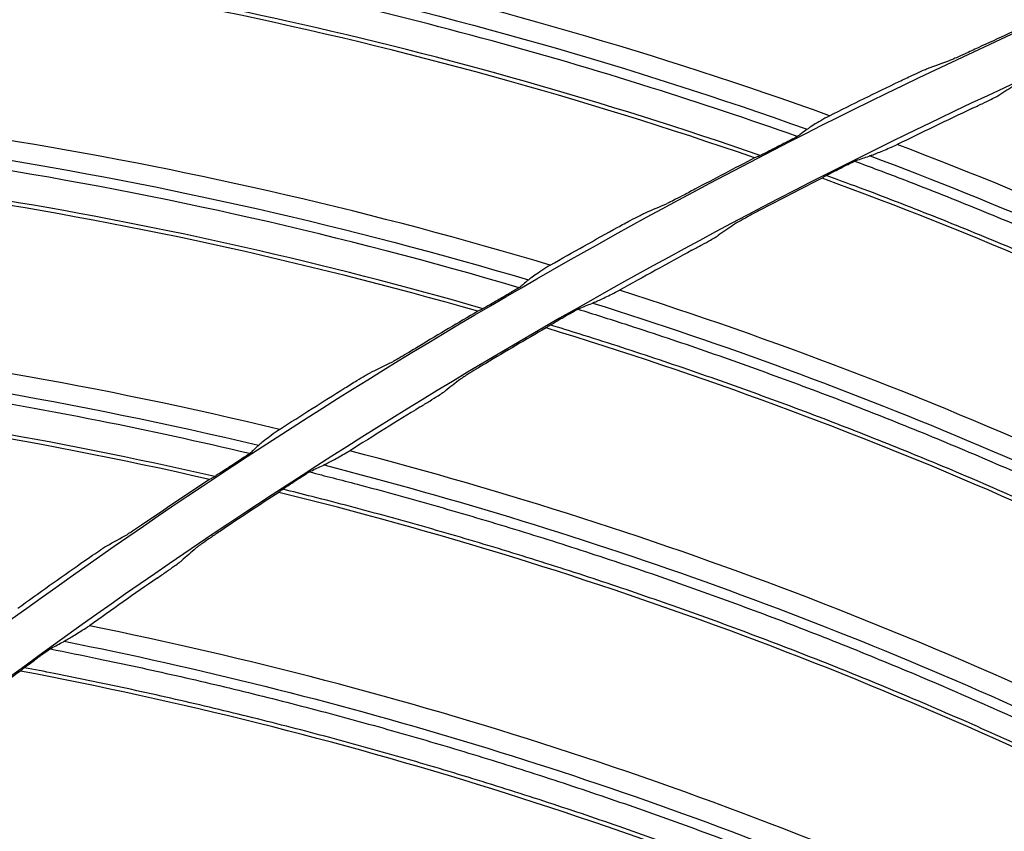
# Model space of a CAD drawing. Header units: centimetres. Extents: x 8435 to 34224, y 15581 to 23928.
# Tile 398 of 656: x 14696.61 to 14700.92, y 23647.77 to 23651.33. Entities that reach past the tile are written whole.
import ezdxf

# ---------------------------------------------------------------- set-up
doc = ezdxf.new("R2010")
doc.units = ezdxf.units.CM
doc.header["$LTSCALE"] = 0.2
doc.layers.add('1', color=7, linetype='Continuous', true_color=0xffffff)

# ---------------------------------------------------------------- blocks, each defined once
blk = doc.blocks.new('A$C992146fe')
at = {"layer": '1', "color": 0, "linetype": 'Continuous', "extrusion": (0, 0, -1)}
for radius in [59.1458, 58.1597, 57.6055, 57.6]:
    blk.add_circle((-566.6772, 326.3007), radius, dxfattribs=at)
blk.add_arc((-566.6573, 326.3007), 65.2162, 23.948491, 70.835151, dxfattribs=at)
at = {"layer": '1', "color": 0, "linetype": 'Continuous'}
for points, knots in [([(624.8573, 326.3007), (624.8573, 328.2226), (624.7623, 330.1384), (624.3833, 333.9576), (624.0984, 335.86), (622.9768, 341.462), (621.8732, 345.0871), (619.6853, 350.3608), (618.8617, 352.0999), (617.0533, 355.4751), (616.0725, 357.1061), (612.9067, 361.834), (610.5003, 364.7677), (606.4335, 368.8303), (605.0083, 370.1191), (602.0652, 372.5299), (600.5411, 373.658), (597.3891, 375.7616), (595.7612, 376.7371), (592.3997, 378.5328), (590.6562, 379.3567), (585.3571, 381.5471), (581.7278, 382.6437), (574.2793, 384.1242), (570.4232, 384.5029), (562.822, 384.4984), (559.0501, 384.1274), (553.4356, 383.011), (551.5637, 382.5418), (547.9118, 381.4322), (546.1239, 380.7911), (540.8718, 378.6143), (537.5122, 376.8234), (531.1266, 372.556), (528.1941, 370.1435), (524.1719, 366.1231), (522.8943, 364.7154), (520.4685, 361.7617), (519.3197, 360.2126), (516.1441, 355.4585), (514.3577, 352.1165), (512.1711, 346.846), (511.5226, 345.0378), (510.4094, 341.3701), (509.9473, 339.5226), (508.8363, 333.9403), (508.4597, 330.1659), (508.4561, 324.4231), (508.5503, 322.5006), (508.9228, 318.7122), (509.2008, 316.836), (509.938, 313.1191), (510.3972, 311.2784), (511.4995, 307.6329), (512.147, 305.8184), (514.341, 300.5153), (516.1291, 297.1709), (519.2875, 292.4341), (520.4203, 290.9021), (522.851, 287.9349), (524.1388, 286.5133), (528.1699, 282.4781), (531.0966, 280.0706), (535.8489, 276.8869), (537.5028, 275.8933), (540.8703, 274.0903), (542.5879, 273.2771), (547.8393, 271.0966), (551.4716, 269.9854), (559.0086, 268.4776), (562.7904, 268.1057), (568.4763, 268.0982), (570.3742, 268.1881), (574.1753, 268.5567), (576.0844, 268.8376), (581.6968, 269.9482), (585.3246, 271.0446), (590.597, 273.2182), (592.3315, 274.0345), (595.7176, 275.8386), (597.353, 276.8171), (602.0911, 279.9747), (605.0279, 282.3738), (609.0922, 286.4236), (610.3883, 287.8498), (612.8086, 290.7912), (613.9407, 292.3137), (616.0511, 295.461), (617.0294, 297.0857), (618.8303, 300.4388), (619.6562, 302.1755), (621.8643, 307.4828), (622.9735, 311.1247), (624.0986, 316.7412), (624.3836, 318.6457), (624.7623, 322.4634), (624.8573, 324.3787), (624.8573, 326.3007)], [0, 0, 0, 0, 0.015625, 0.015625, 0.03125, 0.03125, 0.0625, 0.0625, 0.078125, 0.078125, 0.09375, 0.09375, 0.125, 0.125, 0.140625, 0.140625, 0.15625, 0.15625, 0.171875, 0.171875, 0.1875, 0.1875, 0.21875, 0.21875, 0.25, 0.25, 0.28125, 0.28125, 0.296875, 0.296875, 0.3125, 0.3125, 0.34375, 0.34375, 0.375, 0.375, 0.390625, 0.390625, 0.40625, 0.40625, 0.4375, 0.4375, 0.453125, 0.453125, 0.46875, 0.46875, 0.5, 0.5, 0.515625, 0.515625, 0.53125, 0.53125, 0.546875, 0.546875, 0.5625, 0.5625, 0.59375, 0.59375, 0.609375, 0.609375, 0.625, 0.625, 0.65625, 0.65625, 0.671875, 0.671875, 0.6875, 0.6875, 0.71875, 0.71875, 0.75, 0.75, 0.765625, 0.765625, 0.78125, 0.78125, 0.8125, 0.8125, 0.828125, 0.828125, 0.84375, 0.84375, 0.875, 0.875, 0.890625, 0.890625, 0.90625, 0.90625, 0.921875, 0.921875, 0.9375, 0.9375, 0.96875, 0.96875, 0.984375, 0.984375, 1, 1, 1, 1]), ([(624.4573, 326.3007), (624.4573, 324.3919), (624.363, 322.4897), (623.9868, 318.6983), (623.7038, 316.8069), (622.5864, 311.2289), (621.4849, 307.6121), (619.292, 302.3413), (618.4717, 300.6165), (616.6832, 297.2866), (615.7116, 295.673), (613.6157, 292.5473), (612.4914, 291.0352), (610.0877, 288.1141), (608.8005, 286.6977), (604.7642, 282.6757), (601.8477, 280.2931), (597.1419, 277.1572), (595.5179, 276.1854), (592.1551, 274.3937), (590.4325, 273.5831), (585.1962, 271.4244), (581.5934, 270.3355), (576.0196, 269.2325), (574.1236, 268.9536), (570.3487, 268.5875), (568.4638, 268.4982), (562.8168, 268.5056), (559.0614, 268.8749), (551.5757, 270.3725), (547.9688, 271.4759), (542.7532, 273.6416), (541.0475, 274.4492), (537.7032, 276.2397), (536.0606, 277.2265), (531.3411, 280.3883), (528.4344, 282.7792), (524.431, 286.7868), (523.1521, 288.1986), (520.7381, 291.1454), (519.6131, 292.6668), (516.4762, 297.3712), (514.7006, 300.6926), (512.5216, 305.9592), (511.8786, 307.7612), (510.7839, 311.3815), (510.3279, 313.2096), (509.5957, 316.9011), (509.3195, 318.7644), (508.9497, 322.5267), (508.8561, 324.436), (508.8597, 330.1393), (509.2336, 333.8877), (510.3371, 339.4318), (510.796, 341.2666), (511.9015, 344.909), (512.5456, 346.7048), (514.7171, 351.9391), (516.4913, 355.2582), (519.645, 359.9795), (520.786, 361.5181), (523.1951, 364.4514), (524.4639, 365.8494), (528.4586, 369.8423), (531.3706, 372.2379), (537.7127, 376.4763), (541.0489, 378.2547), (546.265, 380.4166), (548.0407, 381.0533), (551.6674, 382.1552), (553.5265, 382.6213), (559.1024, 383.73), (562.8485, 384.0984), (570.3972, 384.1029), (574.2271, 383.7268), (581.6241, 382.2565), (585.2287, 381.1674), (590.4913, 378.9921), (592.2229, 378.1738), (595.5611, 376.3905), (597.1779, 375.4217), (600.3082, 373.3325), (601.8218, 372.2121), (604.7447, 369.818), (606.1601, 368.538), (610.199, 364.5033), (612.5888, 361.5899), (615.7329, 356.8943), (616.707, 355.2745), (618.5029, 351.9226), (619.3209, 350.1954), (621.4937, 344.958), (622.5897, 341.3578), (623.7037, 335.7943), (623.9866, 333.9049), (624.363, 330.112), (624.4573, 328.2094), (624.4573, 326.3007)], [0, 0, 0, 0, 0.015625, 0.015625, 0.03125, 0.03125, 0.0625, 0.0625, 0.078125, 0.078125, 0.09375, 0.09375, 0.109375, 0.109375, 0.125, 0.125, 0.15625, 0.15625, 0.171875, 0.171875, 0.1875, 0.1875, 0.21875, 0.21875, 0.234375, 0.234375, 0.25, 0.25, 0.28125, 0.28125, 0.3125, 0.3125, 0.328125, 0.328125, 0.34375, 0.34375, 0.375, 0.375, 0.390625, 0.390625, 0.40625, 0.40625, 0.4375, 0.4375, 0.453125, 0.453125, 0.46875, 0.46875, 0.484375, 0.484375, 0.5, 0.5, 0.53125, 0.53125, 0.546875, 0.546875, 0.5625, 0.5625, 0.59375, 0.59375, 0.609375, 0.609375, 0.625, 0.625, 0.65625, 0.65625, 0.6875, 0.6875, 0.703125, 0.703125, 0.71875, 0.71875, 0.75, 0.75, 0.78125, 0.78125, 0.8125, 0.8125, 0.828125, 0.828125, 0.84375, 0.84375, 0.859375, 0.859375, 0.875, 0.875, 0.90625, 0.90625, 0.921875, 0.921875, 0.9375, 0.9375, 0.96875, 0.96875, 0.984375, 0.984375, 1, 1, 1, 1]), ([(617.8573, 326.3007), (617.8573, 329.683), (617.5254, 333.0093), (616.55, 337.9168), (616.1448, 339.5391), (615.1701, 342.7557), (614.5981, 344.3543), (612.6707, 349.0047), (611.098, 351.9455), (608.3114, 356.1196), (607.3071, 357.4757), (605.1657, 360.0852), (604.0389, 361.327), (600.4959, 364.8693), (597.9183, 366.9888), (593.7207, 369.796), (592.2664, 370.6676), (589.3104, 372.2472), (587.8011, 372.9607), (584.7207, 374.2374), (583.1496, 374.8006), (579.9448, 375.7748), (578.3023, 376.1873), (573.3455, 377.1736), (570.0234, 377.4989), (565.015, 377.5015), (563.3412, 377.421), (559.9847, 377.092), (558.3123, 376.8437), (553.3874, 375.8643), (550.1958, 374.8981), (545.5467, 372.9761), (544.0122, 372.2514), (541.0455, 370.6663), (539.6108, 369.806), (535.4491, 367.0268), (532.8626, 364.9112), (528.0814, 360.135), (525.9577, 357.5434), (523.1758, 353.3854), (522.3151, 351.9527), (520.7295, 348.9919), (520.0026, 347.4572), (518.0737, 342.8037), (517.1051, 339.6123), (515.7944, 333.0531), (515.4585, 329.6601), (515.4561, 322.9774), (515.7789, 319.6567), (516.7588, 314.7071), (517.1703, 313.0608), (518.1427, 309.8512), (518.7049, 308.2788), (519.979, 305.1972), (520.6909, 303.688), (522.266, 300.7339), (523.1337, 299.2825), (525.9415, 295.0751), (528.0603, 292.4946), (531.5973, 288.9506), (532.8367, 287.8241), (535.4394, 285.6839), (536.799, 284.6747), (540.9749, 281.8813), (543.9143, 280.3068), (548.557, 278.3775), (550.1529, 277.8045), (553.3736, 276.8252), (554.997, 276.4182), (559.9056, 275.4382), (563.2291, 275.1041), (569.9809, 275.0972), (573.3225, 275.4269), (578.2298, 276.3978), (579.851, 276.8013), (583.064, 277.7715), (584.6633, 278.3418), (589.322, 280.2676), (592.2645, 281.8385), (597.8286, 285.5457), (600.4667, 287.7061), (605.1978, 292.4296), (607.3181, 295.0047), (610.125, 299.193), (610.9993, 300.6484), (612.5837, 303.6066), (613.299, 305.1163), (615.2182, 309.7357), (616.2002, 312.9457), (617.5253, 319.5706), (617.8573, 322.9183), (617.8573, 326.3007)], [0, 0, 0, 0, 0.03125, 0.03125, 0.046875, 0.046875, 0.0625, 0.0625, 0.09375, 0.09375, 0.109375, 0.109375, 0.125, 0.125, 0.15625, 0.15625, 0.171875, 0.171875, 0.1875, 0.1875, 0.203125, 0.203125, 0.21875, 0.21875, 0.25, 0.25, 0.265625, 0.265625, 0.28125, 0.28125, 0.3125, 0.3125, 0.328125, 0.328125, 0.34375, 0.34375, 0.375, 0.375, 0.40625, 0.40625, 0.421875, 0.421875, 0.4375, 0.4375, 0.46875, 0.46875, 0.5, 0.5, 0.53125, 0.53125, 0.546875, 0.546875, 0.5625, 0.5625, 0.578125, 0.578125, 0.59375, 0.59375, 0.625, 0.625, 0.640625, 0.640625, 0.65625, 0.65625, 0.6875, 0.6875, 0.703125, 0.703125, 0.71875, 0.71875, 0.75, 0.75, 0.78125, 0.78125, 0.796875, 0.796875, 0.8125, 0.8125, 0.84375, 0.84375, 0.875, 0.875, 0.90625, 0.90625, 0.921875, 0.921875, 0.9375, 0.9375, 0.96875, 0.96875, 1, 1, 1, 1]), ([(617.4573, 326.3007), (617.4573, 322.9444), (617.128, 319.6233), (615.8131, 313.0499), (614.8389, 309.8652), (612.9346, 305.2818), (612.2249, 303.7838), (610.6529, 300.8489), (609.7854, 299.4048), (607.0005, 295.2492), (604.8965, 292.6941), (600.2027, 288.0078), (597.5849, 285.864), (592.0646, 282.1859), (589.1449, 280.6272), (584.5227, 278.7165), (582.9358, 278.1506), (579.748, 277.1881), (578.1394, 276.7876), (573.2704, 275.8244), (569.9551, 275.4973), (563.2558, 275.5041), (559.9586, 275.8355), (555.0881, 276.8079), (553.4773, 277.2118), (550.2819, 278.1833), (548.6984, 278.7519), (544.092, 280.6662), (541.1756, 282.2284), (537.0322, 284.9999), (535.6832, 286.0013), (533.1009, 288.1247), (531.8713, 289.2424), (528.3617, 292.7588), (526.2596, 295.319), (523.4737, 299.4936), (522.6128, 300.9337), (521.05, 303.8647), (520.3437, 305.362), (519.0795, 308.4196), (518.5217, 309.9798), (517.557, 313.1642), (517.1486, 314.7977), (516.1764, 319.7086), (515.8561, 323.0035), (515.8585, 329.6337), (516.1918, 333.0005), (517.4921, 339.5081), (518.4533, 342.6748), (520.3671, 347.2918), (521.0883, 348.8147), (522.6614, 351.7522), (523.5155, 353.1737), (526.2758, 357.2994), (528.3826, 359.8705), (533.1268, 364.6097), (535.6927, 366.7085), (539.8222, 369.4661), (541.2457, 370.3197), (544.189, 371.8923), (545.7117, 372.6114), (550.3244, 374.5184), (553.4911, 375.4771), (558.3775, 376.4489), (560.0368, 376.6952), (563.367, 377.0216), (565.0278, 377.1015), (569.9973, 377.0989), (573.2933, 376.7762), (578.2113, 375.7975), (579.841, 375.3882), (583.0207, 374.4217), (584.5796, 373.8629), (587.636, 372.5961), (589.1335, 371.8882), (592.0663, 370.321), (593.5093, 369.4562), (597.674, 366.6709), (600.2315, 364.5681), (603.7469, 361.0533), (604.8648, 359.8212), (606.9895, 357.2322), (607.986, 355.8867), (610.7509, 351.7451), (612.3112, 348.8272), (614.2236, 344.2133), (614.7912, 342.627), (615.7581, 339.4357), (616.1602, 337.8261), (617.128, 332.9567), (617.4573, 329.6569), (617.4573, 326.3007)], [0, 0, 0, 0, 0.03125, 0.03125, 0.0625, 0.0625, 0.078125, 0.078125, 0.09375, 0.09375, 0.125, 0.125, 0.15625, 0.15625, 0.1875, 0.1875, 0.203125, 0.203125, 0.21875, 0.21875, 0.25, 0.25, 0.28125, 0.28125, 0.296875, 0.296875, 0.3125, 0.3125, 0.34375, 0.34375, 0.359375, 0.359375, 0.375, 0.375, 0.40625, 0.40625, 0.421875, 0.421875, 0.4375, 0.4375, 0.453125, 0.453125, 0.46875, 0.46875, 0.5, 0.5, 0.53125, 0.53125, 0.5625, 0.5625, 0.578125, 0.578125, 0.59375, 0.59375, 0.625, 0.625, 0.65625, 0.65625, 0.671875, 0.671875, 0.6875, 0.6875, 0.71875, 0.71875, 0.734375, 0.734375, 0.75, 0.75, 0.78125, 0.78125, 0.796875, 0.796875, 0.8125, 0.8125, 0.828125, 0.828125, 0.84375, 0.84375, 0.875, 0.875, 0.890625, 0.890625, 0.90625, 0.90625, 0.9375, 0.9375, 0.953125, 0.953125, 0.96875, 0.96875, 1, 1, 1, 1]), ([(543.4334, 371.942), (543.0097, 372.0924), (542.5833, 372.2351), (541.6622, 372.5252), (541.1665, 372.6701), (540.1698, 372.9395), (539.6686, 373.064), (538.6617, 373.2922), (538.1557, 373.3959), (537.1402, 373.582), (536.6304, 373.6645), (535.6079, 373.8081), (535.0951, 373.8692), (534.3854, 373.9389), (534.1894, 373.9572), (533.9933, 373.9749)], [0, 0, 0, 0, 0.139267, 0.139267, 0.299215, 0.299215, 0.459162, 0.459162, 0.619111, 0.619111, 0.779061, 0.779061, 0.939011, 0.939011, 1, 1, 1, 1]), ([(534.1355, 374.0502), (534.4632, 374.0214), (534.7907, 373.9904), (536.3578, 373.8152), (537.5913, 373.6135), (540.4059, 373.0041), (541.9806, 372.5553), (543.5199, 372.0061)], [0, 0, 0, 0, 0.102454, 0.102454, 0.491001, 0.491001, 1, 1, 1, 1]), ([(543.1087, 371.7754), (541.7508, 372.2472), (540.3656, 372.6405), (537.7438, 373.2239), (536.511, 373.4328), (534.7329, 373.6424), (534.1939, 373.6942), (533.6543, 373.741)], [0, 0, 0, 0, 0.445329, 0.445329, 0.832208, 0.832208, 1, 1, 1, 1]), ([(543.0602, 371.7548), (541.5477, 372.2786), (539.9976, 372.7068), (537.6148, 373.1995), (536.8177, 373.3369), (535.2176, 373.5584), (534.4141, 373.6372), (533.6094, 373.7047)], [0, 0, 0, 0, 0.5, 0.5, 0.75, 0.75, 1, 1, 1, 1]), ([(545.018, 372.7197), (544.9791, 372.7016), (544.9398, 372.6835), (544.8764, 372.6546), (544.8501, 372.6427), (544.8112, 372.6255), (544.7965, 372.6191), (544.7777, 372.6112), (544.7716, 372.6087), (544.7676, 372.6073)], [0, 0, 0, 0, 0.373375, 0.373375, 0.655962, 0.655962, 0.861458, 0.861458, 1, 1, 1, 1]), ([(544.3261, 372.4237), (544.3641, 372.4421), (544.4026, 372.4604), (544.4652, 372.4897), (544.4914, 372.5017), (544.5302, 372.5192), (544.5449, 372.5257), (544.5638, 372.5338), (544.5699, 372.5363), (544.5738, 372.5377)], [0, 0, 0, 0, 0.369134, 0.369134, 0.653136, 0.653136, 0.859831, 0.859831, 1, 1, 1, 1]), ([(544.9635, 372.1871), (544.9939, 372.2015), (545.0243, 372.216), (545.0808, 372.2432), (545.1077, 372.2563), (545.1481, 372.2762), (545.1635, 372.284), (545.1865, 372.2958), (545.1949, 372.3003), (545.1988, 372.3027)], [0, 0, 0, 0, 0.298976, 0.298976, 0.590738, 0.590738, 0.804055, 0.804055, 1, 1, 1, 1]), ([(531.5973, 372.2195), (531.9264, 372.2085), (532.2553, 372.1952), (533.8298, 372.1051), (535.0724, 371.9705), (537.9159, 371.5144), (539.5125, 371.1515), (541.0792, 370.6865)], [0, 0, 0, 0, 0.102523, 0.102523, 0.491048, 0.491048, 1, 1, 1, 1]), ([(540.9962, 370.6178), (539.4492, 371.0741), (537.8726, 371.4308), (535.0533, 371.8805), (533.8134, 372.0151), (532.2002, 372.1083), (531.8283, 372.1225), (531.4563, 372.1344)], [0, 0, 0, 0, 0.499339, 0.499339, 0.884694, 0.884694, 1, 1, 1, 1]), ([(543.716, 372.1245), (543.6889, 372.1091), (543.6627, 372.0941), (543.6165, 372.067), (543.5959, 372.0546), (543.5595, 372.0323), (543.5438, 372.0223), (543.5308, 372.0137)], [0, 0, 0, 0, 0.332992, 0.332992, 0.665342, 0.665342, 1, 1, 1, 1]), ([(543.5144, 372.0021), (543.5011, 371.992), (543.4878, 371.9818), (543.4645, 371.9639), (543.4545, 371.9563), (543.4445, 371.9486)], [0, 0, 0, 0, 0.571882, 0.571882, 1, 1, 1, 1]), ([(543.4445, 371.9486), (543.4435, 371.9478), (543.4409, 371.9463), (543.4334, 371.942), (543.4284, 371.9392), (543.4147, 371.9318), (543.4051, 371.9267), (543.3813, 371.9142), (543.3662, 371.9064), (543.3449, 371.8954), (543.3386, 371.8922), (543.3323, 371.889)], [0, 0, 0, 0, 0.164995, 0.164995, 0.328676, 0.328676, 0.558258, 0.558258, 0.871782, 0.871782, 1, 1, 1, 1]), ([(540.6338, 370.4107), (539.0951, 370.8518), (537.524, 371.1955), (535.1179, 371.5584), (534.3144, 371.6525), (532.7045, 371.7871), (531.8978, 371.8222), (531.0906, 371.846)], [0, 0, 0, 0, 0.5, 0.5, 0.75, 0.75, 1, 1, 1, 1]), ([(540.6811, 370.4338), (539.2999, 370.8313), (537.8952, 371.1491), (535.2453, 371.5898), (534.0052, 371.7314), (532.2171, 371.8446), (531.6754, 371.8672), (531.1336, 371.8847)], [0, 0, 0, 0, 0.445129, 0.445129, 0.832057, 0.832057, 1, 1, 1, 1]), ([(543.2191, 371.8309), (543.2001, 371.8212), (543.1809, 371.8114), (543.1485, 371.795), (543.1345, 371.7881), (543.1137, 371.7778), (543.1058, 371.774), (543.0947, 371.7688), (543.0908, 371.7671), (543.0885, 371.7661)], [0, 0, 0, 0, 0.352323, 0.352323, 0.636542, 0.636542, 0.840789, 0.840789, 1, 1, 1, 1]), ([(543.3323, 371.889), (543.32, 371.8827), (543.3078, 371.8764), (543.2779, 371.8611), (543.2603, 371.8521), (543.2348, 371.839), (543.2269, 371.835), (543.2191, 371.8309)], [0, 0, 0, 0, 0.324877, 0.324877, 0.79118, 0.79118, 1, 1, 1, 1]), ([(544.0874, 371.7788), (544.1137, 371.7888), (544.1455, 371.8017), (544.2199, 371.8326), (544.2633, 371.8511), (544.31, 371.8712)], [0, 0, 0, 0, 0.496674, 0.496674, 1, 1, 1, 1]), ([(543.8335, 371.6757), (543.8485, 371.6833), (543.8638, 371.6909), (543.8911, 371.7044), (543.9036, 371.7104), (543.923, 371.7197), (543.9306, 371.7233), (543.9418, 371.7284), (543.9458, 371.7302), (543.9495, 371.7317), (543.9503, 371.732), (543.9509, 371.7322)], [0, 0, 0, 0, 0.30528, 0.30528, 0.574482, 0.574482, 0.77629, 0.77629, 0.938892, 0.938892, 1, 1, 1, 1]), ([(544.0711, 371.7727), (546.3199, 370.9293), (548.4866, 369.8696), (550.8985, 368.3838), (551.2601, 368.1524), (551.6177, 367.9148)], [0, 0, 0, 0, 0.848459, 0.848459, 1, 1, 1, 1]), ([(543.6707, 371.5909), (543.6725, 371.5921), (543.6762, 371.5943), (543.6861, 371.5998), (543.6923, 371.6032), (543.7098, 371.6125), (543.7223, 371.6191), (543.7518, 371.6344), (543.7698, 371.6436), (543.79, 371.6538), (543.7923, 371.655), (543.7946, 371.6562)], [0, 0, 0, 0, 0.175467, 0.175467, 0.34884, 0.34884, 0.616837, 0.616837, 0.956428, 0.956428, 1, 1, 1, 1]), ([(543.9376, 371.7266), (544.0724, 371.6765), (544.2069, 371.6257), (544.5575, 371.4908), (544.7732, 371.4055), (545.2029, 371.231), (545.4169, 371.1417), (545.8433, 370.9592), (546.0557, 370.8659), (546.4786, 370.6755), (546.6892, 370.5783), (547.1084, 370.3799), (547.3172, 370.2787), (547.7326, 370.0725), (547.9394, 369.9674), (548.3509, 369.7534), (548.5557, 369.6444), (548.9631, 369.4226), (549.1658, 369.3098), (549.569, 369.0804), (549.7696, 368.9638), (550.1684, 368.727), (550.3668, 368.6066), (550.7612, 368.3624), (550.9573, 368.2384), (551.2791, 368.0307), (551.4056, 367.948), (551.5316, 367.8645)], [0, 0, 0, 0, 0.050524, 0.050524, 0.132015, 0.132015, 0.213505, 0.213505, 0.294996, 0.294996, 0.376486, 0.376486, 0.457977, 0.457977, 0.539467, 0.539467, 0.620958, 0.620958, 0.702448, 0.702448, 0.783939, 0.783939, 0.865429, 0.865429, 0.94692, 0.94692, 1, 1, 1, 1]), ([(551.2929, 367.7767), (551.1226, 367.8885), (550.9514, 367.999), (550.5833, 368.2323), (550.3862, 368.3546), (549.9898, 368.5956), (549.7904, 368.7142), (549.3895, 368.9476), (549.188, 369.0625), (548.7828, 369.2884), (548.5792, 369.3994), (548.1698, 369.6176), (547.9641, 369.7248), (547.5507, 369.9351), (547.343, 370.0383), (546.9257, 370.2408), (546.716, 370.3401), (546.295, 370.5346), (546.0835, 370.6299), (545.6589, 370.8165), (545.4457, 370.9078), (545.0176, 371.0864), (544.8028, 371.1736), (544.3715, 371.3442), (544.155, 371.4274), (543.8547, 371.5397), (543.7715, 371.5704), (543.6882, 371.6009)], [0, 0, 0, 0, 0.071644, 0.071644, 0.153204, 0.153204, 0.234764, 0.234764, 0.316324, 0.316324, 0.397884, 0.397884, 0.479445, 0.479445, 0.561005, 0.561005, 0.642565, 0.642565, 0.724125, 0.724125, 0.805685, 0.805685, 0.887245, 0.887245, 0.968805, 0.968805, 1, 1, 1, 1]), ([(542.5364, 371.4801), (542.4985, 371.46), (542.4603, 371.4398), (542.3985, 371.4075), (542.3729, 371.3942), (542.335, 371.3749), (542.3207, 371.3677), (542.3023, 371.3588), (542.2963, 371.356), (542.2925, 371.3544)], [0, 0, 0, 0, 0.373388, 0.373388, 0.655969, 0.655969, 0.861462, 0.861462, 1, 1, 1, 1]), ([(541.8615, 371.1472), (541.8985, 371.1676), (541.9359, 371.1879), (541.9969, 371.2206), (542.0224, 371.234), (542.0602, 371.2536), (542.0745, 371.2609), (542.0929, 371.2699), (542.0989, 371.2727), (542.1027, 371.2744)], [0, 0, 0, 0, 0.369119, 0.369119, 0.653128, 0.653128, 0.859827, 0.859827, 1, 1, 1, 1]), ([(543.1061, 371.2956), (543.0764, 371.28), (543.0467, 371.2642), (542.9914, 371.2345), (542.9651, 371.2202), (542.9257, 371.1983), (542.9106, 371.1898), (542.8883, 371.1769), (542.8802, 371.172), (542.8764, 371.1693)], [0, 0, 0, 0, 0.298844, 0.298844, 0.590852, 0.590852, 0.80425, 0.80425, 1, 1, 1, 1]), ([(542.5108, 370.9454), (542.5404, 370.9614), (542.5699, 370.9776), (542.6249, 371.0078), (542.6511, 371.0223), (542.6903, 371.0444), (542.7053, 371.053), (542.7276, 371.066), (542.7357, 371.071), (542.7395, 371.0736)], [0, 0, 0, 0, 0.298971, 0.298971, 0.59074, 0.59074, 0.804056, 0.804056, 1, 1, 1, 1]), ([(541.2686, 370.8154), (541.2423, 370.7985), (541.2171, 370.7821), (541.1724, 370.7525), (541.1524, 370.739), (541.1173, 370.7147), (541.1022, 370.7039), (541.0897, 370.6946)], [0, 0, 0, 0, 0.332994, 0.332994, 0.665343, 0.665343, 1, 1, 1, 1]), ([(541.0071, 370.625), (541.0061, 370.6242), (541.0036, 370.6225), (540.9963, 370.6178), (540.9915, 370.6147), (540.9782, 370.6066), (540.9689, 370.601), (540.9458, 370.5872), (540.9312, 370.5786), (540.9105, 370.5665), (540.9044, 370.5629), (540.8983, 370.5594)], [0, 0, 0, 0, 0.165013, 0.165013, 0.328713, 0.328713, 0.558301, 0.558301, 0.871804, 0.871804, 1, 1, 1, 1]), ([(541.0739, 370.6822), (541.0612, 370.6713), (541.0484, 370.6604), (541.0262, 370.6414), (541.0166, 370.6332), (541.0071, 370.625)], [0, 0, 0, 0, 0.571881, 0.571881, 1, 1, 1, 1]), ([(610.8773, 326.3007), (610.8773, 323.3789), (610.5906, 320.5049), (609.747, 316.2625), (609.3965, 314.8598), (608.5531, 312.0783), (608.0588, 310.6988), (606.3942, 306.6848), (605.0348, 304.1432), (602.6223, 300.532), (601.7506, 299.3557), (599.9044, 297.1082), (598.9321, 296.038), (595.8733, 292.9818), (593.645, 291.1501), (590.0095, 288.7213), (588.7582, 287.9719), (586.2084, 286.6106), (584.9053, 285.9957), (582.2441, 284.8937), (580.8858, 284.4073), (578.1127, 283.5656), (576.6903, 283.2094), (572.4182, 282.3615), (569.5506, 282.0811), (563.7768, 282.0802), (560.8459, 282.3692), (555.1821, 283.498), (552.4248, 284.3332), (548.4024, 285.9984), (547.0765, 286.6252), (544.5202, 287.9926), (543.2832, 288.7356), (539.6912, 291.1363), (537.4485, 292.9726), (533.3245, 297.0973), (531.4967, 299.3294), (529.0942, 302.9234), (528.3503, 304.1626), (526.9792, 306.7258), (526.3532, 308.0501), (524.6922, 312.0625), (523.8562, 314.8185), (523.0079, 319.0734), (522.7922, 320.5194), (522.507, 323.416), (522.4372, 324.8608), (522.4374, 329.1854), (522.7168, 332.0551), (523.5672, 336.3393), (523.922, 337.7564), (524.7615, 340.5233), (525.2475, 341.8799), (526.3487, 344.5408), (526.9644, 345.8448), (528.3278, 348.3995), (529.0805, 349.6567), (531.5015, 353.2806), (533.3301, 355.5074), (537.4081, 359.5906), (539.6832, 361.4596), (544.4862, 364.6698), (547.0252, 366.0297), (551.0426, 367.6974), (552.423, 368.1927), (555.1985, 369.0354), (556.5988, 369.3856), (560.8358, 370.2303), (563.713, 370.519), (569.5506, 370.5223), (572.4222, 370.2379), (576.6615, 369.3982), (578.0631, 369.049), (580.843, 368.2087), (582.2233, 367.7157), (586.2382, 366.0547), (588.7786, 364.6987), (592.3864, 362.2939), (593.56, 361.4264), (595.813, 359.5801), (596.8852, 358.608), (599.9456, 355.5515), (601.7779, 353.3267), (604.2063, 349.7016), (604.9595, 348.4476), (606.3249, 345.8973), (606.9414, 344.5946), (608.046, 341.9357), (608.5336, 340.5792), (609.3774, 337.8114), (609.7347, 336.3935), (610.5907, 332.1096), (610.8773, 329.2224), (610.8773, 326.3007)], [0, 0, 0, 0, 0.03125, 0.03125, 0.046875, 0.046875, 0.0625, 0.0625, 0.09375, 0.09375, 0.109375, 0.109375, 0.125, 0.125, 0.15625, 0.15625, 0.171875, 0.171875, 0.1875, 0.1875, 0.203125, 0.203125, 0.21875, 0.21875, 0.25, 0.25, 0.28125, 0.28125, 0.3125, 0.3125, 0.328125, 0.328125, 0.34375, 0.34375, 0.375, 0.375, 0.40625, 0.40625, 0.421875, 0.421875, 0.4375, 0.4375, 0.46875, 0.46875, 0.484375, 0.484375, 0.5, 0.5, 0.53125, 0.53125, 0.546875, 0.546875, 0.5625, 0.5625, 0.578125, 0.578125, 0.59375, 0.59375, 0.625, 0.625, 0.65625, 0.65625, 0.6875, 0.6875, 0.703125, 0.703125, 0.71875, 0.71875, 0.75, 0.75, 0.78125, 0.78125, 0.796875, 0.796875, 0.8125, 0.8125, 0.84375, 0.84375, 0.859375, 0.859375, 0.875, 0.875, 0.90625, 0.90625, 0.921875, 0.921875, 0.9375, 0.9375, 0.953125, 0.953125, 0.96875, 0.96875, 1, 1, 1, 1]), ([(540.8983, 370.5594), (540.8864, 370.5524), (540.8745, 370.5455), (540.8455, 370.5286), (540.8284, 370.5186), (540.8037, 370.5042), (540.796, 370.4997), (540.7884, 370.4953)], [0, 0, 0, 0, 0.324875, 0.324875, 0.791178, 0.791178, 1, 1, 1, 1]), ([(541.6582, 370.4903), (541.6838, 370.5017), (541.7149, 370.5162), (541.7875, 370.5511), (541.8298, 370.572), (541.8754, 370.5946)], [0, 0, 0, 0, 0.496675, 0.496675, 1, 1, 1, 1]), ([(540.7884, 370.4953), (540.77, 370.4845), (540.7513, 370.4737), (540.7199, 370.4556), (540.7063, 370.4479), (540.686, 370.4365), (540.6783, 370.4323), (540.6676, 370.4265), (540.6638, 370.4246), (540.6615, 370.4235)], [0, 0, 0, 0, 0.352278, 0.352278, 0.636499, 0.636499, 0.840765, 0.840765, 1, 1, 1, 1]), ([(541.4102, 370.3736), (541.4248, 370.382), (541.4396, 370.3904), (541.4662, 370.4053), (541.4783, 370.412), (541.4972, 370.4224), (541.5046, 370.4264), (541.5155, 370.4321), (541.5194, 370.4341), (541.523, 370.4358), (541.5238, 370.4361), (541.5244, 370.4364)], [0, 0, 0, 0, 0.305299, 0.305299, 0.574488, 0.574488, 0.776301, 0.776301, 0.938918, 0.938918, 1, 1, 1, 1]), ([(541.6422, 370.4833), (543.9335, 369.7628), (546.1544, 368.822), (548.6433, 367.4689), (549.0171, 367.2573), (549.3871, 367.0394)], [0, 0, 0, 0, 0.848429, 0.848429, 1, 1, 1, 1]), ([(541.2522, 370.28), (541.254, 370.2813), (541.2576, 370.2837), (541.2672, 370.2898), (541.2732, 370.2935), (541.2901, 370.3038), (541.3023, 370.311), (541.3309, 370.3279), (541.3484, 370.3381), (541.368, 370.3494), (541.3702, 370.3507), (541.3725, 370.352)], [0, 0, 0, 0, 0.175483, 0.175483, 0.348872, 0.348872, 0.616863, 0.616863, 0.956417, 0.956417, 1, 1, 1, 1]), ([(541.5114, 370.43), (541.6488, 370.3873), (541.7859, 370.3438), (542.1434, 370.2281), (542.3633, 370.1546), (542.8019, 370.0036), (543.0204, 369.926), (543.4561, 369.7668), (543.6732, 369.6852), (544.1058, 369.5179), (544.3213, 369.4323), (544.7507, 369.2569), (544.9646, 369.1672), (545.3906, 368.9838), (545.6028, 368.89), (546.0253, 368.6985), (546.2357, 368.6008), (546.6545, 368.4014), (546.863, 368.2997), (547.278, 368.0925), (547.4846, 367.987), (547.8957, 367.772), (548.1003, 367.6626), (548.5073, 367.4401), (548.7098, 367.3269), (549.0426, 367.1368), (549.1734, 367.0611), (549.3038, 366.9845)], [0, 0, 0, 0, 0.050545, 0.050545, 0.132031, 0.132031, 0.213516, 0.213516, 0.295001, 0.295001, 0.376486, 0.376486, 0.457972, 0.457972, 0.539457, 0.539457, 0.620942, 0.620942, 0.702428, 0.702428, 0.783913, 0.783913, 0.865398, 0.865398, 0.946883, 0.946883, 1, 1, 1, 1]), ([(529.1626, 370.2541), (529.4918, 370.2609), (529.821, 370.2654), (531.3982, 370.2607), (532.6462, 370.1936), (535.5102, 369.8921), (537.1241, 369.6161), (538.7137, 369.2366)], [0, 0, 0, 0, 0.102537, 0.102537, 0.491055, 0.491055, 1, 1, 1, 1]), ([(549.0702, 366.8839), (548.894, 366.9864), (548.717, 367.0875), (548.3367, 367.3005), (548.1333, 367.412), (547.7244, 367.6312), (547.5189, 367.7388), (547.106, 367.9502), (546.8985, 368.054), (546.4817, 368.2576), (546.2724, 368.3575), (545.8518, 368.5532), (545.6406, 368.649), (545.2164, 368.8367), (545.0034, 368.9285), (544.5757, 369.1081), (544.361, 369.1959), (543.9301, 369.3673), (543.7138, 369.451), (543.2796, 369.6144), (543.0618, 369.694), (542.6247, 369.8491), (542.4054, 369.9247), (541.9655, 370.0716), (541.7449, 370.143), (541.4389, 370.2388), (541.3541, 370.2651), (541.2692, 370.291)], [0, 0, 0, 0, 0.071677, 0.071677, 0.153232, 0.153232, 0.234788, 0.234788, 0.316343, 0.316343, 0.397899, 0.397899, 0.479454, 0.479454, 0.56101, 0.56101, 0.642565, 0.642565, 0.724121, 0.724121, 0.805676, 0.805676, 0.887231, 0.887231, 0.968787, 0.968787, 1, 1, 1, 1]), ([(538.6347, 369.1636), (538.1973, 369.2672), (537.758, 369.363), (536.811, 369.5518), (536.3025, 369.6422), (535.2825, 369.8023), (534.7708, 369.8719), (533.7451, 369.9898), (533.2309, 370.0382), (532.2012, 370.1135), (531.6855, 370.1404), (530.6535, 370.1726), (530.1371, 370.1779), (529.4237, 370.1704), (529.2265, 370.1674), (529.0294, 370.1638)], [0, 0, 0, 0, 0.139242, 0.139242, 0.299177, 0.299177, 0.459112, 0.459112, 0.619048, 0.619048, 0.778984, 0.778984, 0.93892, 0.93892, 1, 1, 1, 1]), ([(610.4573, 326.3007), (610.4573, 329.1944), (610.1734, 332.0395), (609.339, 336.238), (608.9923, 337.6258), (608.1585, 340.3773), (607.6692, 341.745), (606.0203, 345.7232), (604.6749, 348.239), (601.4965, 353.0001), (599.6464, 355.2545), (595.6052, 359.2949), (593.4001, 361.1081), (589.8092, 363.5095), (588.565, 364.2552), (586.0364, 365.6065), (584.7452, 366.2168), (582.11, 367.3091), (580.7659, 367.7909), (578.0244, 368.6242), (576.6192, 368.9771), (572.3789, 369.8209), (569.5371, 370.0991), (565.2523, 370.1014), (563.8204, 370.0325), (560.9491, 369.7511), (559.5184, 369.5387), (555.3053, 368.7008), (552.575, 367.8742), (548.5979, 366.23), (547.2851, 365.61), (544.7473, 364.2541), (543.52, 363.5181), (539.9595, 361.1405), (537.7471, 359.3309), (533.6567, 355.2447), (531.8402, 353.028), (529.4602, 349.4707), (528.7239, 348.2451), (527.3675, 345.7124), (526.7456, 344.3994), (525.0955, 340.4185), (524.2669, 337.6882), (523.1457, 332.0773), (522.8583, 329.1744), (522.8563, 323.4578), (523.1324, 320.617), (523.9707, 316.3827), (524.3228, 314.9743), (525.1545, 312.2288), (525.6355, 310.8835), (526.7255, 308.2472), (527.3345, 306.9562), (528.6819, 304.4291), (529.4242, 303.1875), (531.8262, 299.5881), (533.6386, 297.3807), (536.6646, 294.3488), (537.7248, 293.3852), (539.9513, 291.5543), (541.1144, 290.6909), (544.6868, 288.3013), (547.2014, 286.9544), (551.1731, 285.3039), (552.5384, 284.8137), (555.2934, 283.976), (556.6822, 283.6278), (560.8816, 282.7894), (563.7245, 282.5036), (569.5007, 282.4977), (572.3591, 282.7798), (576.5572, 283.6103), (577.9442, 283.9556), (580.6927, 284.7855), (582.0609, 285.2734), (586.0462, 286.9208), (588.5636, 288.2647), (593.3232, 291.436), (595.5803, 293.2844), (599.6273, 297.3249), (601.4414, 299.528), (603.8425, 303.1109), (604.5906, 304.356), (605.9459, 306.8865), (606.5578, 308.1781), (608.1997, 312.1299), (609.0397, 314.8758), (610.1733, 320.5435), (610.4573, 323.4069), (610.4573, 326.3007)], [0, 0, 0, 0, 0.03125, 0.03125, 0.046875, 0.046875, 0.0625, 0.0625, 0.09375, 0.09375, 0.125, 0.125, 0.15625, 0.15625, 0.171875, 0.171875, 0.1875, 0.1875, 0.203125, 0.203125, 0.21875, 0.21875, 0.25, 0.25, 0.265625, 0.265625, 0.28125, 0.28125, 0.3125, 0.3125, 0.328125, 0.328125, 0.34375, 0.34375, 0.375, 0.375, 0.40625, 0.40625, 0.421875, 0.421875, 0.4375, 0.4375, 0.46875, 0.46875, 0.5, 0.5, 0.53125, 0.53125, 0.546875, 0.546875, 0.5625, 0.5625, 0.578125, 0.578125, 0.59375, 0.59375, 0.625, 0.625, 0.640625, 0.640625, 0.65625, 0.65625, 0.6875, 0.6875, 0.703125, 0.703125, 0.71875, 0.71875, 0.75, 0.75, 0.78125, 0.78125, 0.796875, 0.796875, 0.8125, 0.8125, 0.84375, 0.84375, 0.875, 0.875, 0.90625, 0.90625, 0.921875, 0.921875, 0.9375, 0.9375, 0.96875, 0.96875, 1, 1, 1, 1]), ([(540.1258, 370.108), (540.089, 370.0858), (540.0519, 370.0636), (539.992, 370.028), (539.9672, 370.0134), (539.9304, 369.992), (539.9164, 369.9841), (539.8986, 369.9742), (539.8928, 369.9711), (539.889, 369.9693)], [0, 0, 0, 0, 0.373384, 0.373384, 0.655962, 0.655962, 0.861458, 0.861458, 1, 1, 1, 1]), ([(540.7046, 369.9546), (540.6758, 369.9374), (540.6469, 369.92), (540.5933, 369.8873), (540.5679, 369.8716), (540.5297, 369.8477), (540.5151, 369.8384), (540.4935, 369.8242), (540.4857, 369.8189), (540.482, 369.8161)], [0, 0, 0, 0, 0.298857, 0.298857, 0.590859, 0.590859, 0.804262, 0.804262, 1, 1, 1, 1]), ([(538.284, 368.9371), (536.7236, 369.2943), (535.1362, 369.5524), (532.714, 369.7845), (531.9066, 369.8349), (530.2918, 369.8822), (529.4844, 369.8736), (528.6771, 369.8536)], [0, 0, 0, 0, 0.5, 0.5, 0.75, 0.75, 1, 1, 1, 1]), ([(538.33, 368.9628), (536.9291, 369.285), (535.5095, 369.5262), (532.84, 369.8227), (531.5918, 369.8971), (529.8013, 369.9133), (529.2596, 369.9064), (528.7179, 369.8946)], [0, 0, 0, 0, 0.445294, 0.445294, 0.832149, 0.832149, 1, 1, 1, 1]), ([(539.4699, 369.739), (539.5058, 369.7614), (539.542, 369.7837), (539.6011, 369.8196), (539.6258, 369.8344), (539.6625, 369.856), (539.6764, 369.8641), (539.6943, 369.8741), (539.7001, 369.8772), (539.7039, 369.8791)], [0, 0, 0, 0, 0.3691, 0.3691, 0.653113, 0.653113, 0.85982, 0.85982, 1, 1, 1, 1]), ([(540.1292, 369.5727), (540.1578, 369.5903), (540.1865, 369.608), (540.2397, 369.6412), (540.2651, 369.6571), (540.303, 369.6812), (540.3175, 369.6906), (540.3391, 369.7049), (540.3469, 369.7102), (540.3506, 369.7131)], [0, 0, 0, 0, 0.298974, 0.298974, 0.590743, 0.590743, 0.804059, 0.804059, 1, 1, 1, 1]), ([(538.8958, 369.3756), (538.8706, 369.3573), (538.8462, 369.3395), (538.8032, 369.3076), (538.784, 369.293), (538.7503, 369.2669), (538.7358, 369.2553), (538.7238, 369.2453)], [0, 0, 0, 0, 0.332995, 0.332995, 0.665344, 0.665344, 1, 1, 1, 1]), ([(538.7087, 369.2321), (538.6966, 369.2205), (538.6844, 369.2089), (538.6632, 369.1887), (538.6541, 369.18), (538.6451, 369.1713)], [0, 0, 0, 0, 0.57188, 0.57188, 1, 1, 1, 1]), ([(538.6451, 369.1713), (538.6442, 369.1704), (538.6418, 369.1686), (538.6347, 369.1635), (538.63, 369.1602), (538.6172, 369.1514), (538.6082, 369.1453), (538.5859, 369.1303), (538.5718, 369.1209), (538.5518, 369.1077), (538.5459, 369.1038), (538.54, 369.0999)], [0, 0, 0, 0, 0.165019, 0.165019, 0.328724, 0.328724, 0.558314, 0.558314, 0.87181, 0.87181, 1, 1, 1, 1]), ([(539.3024, 369.072), (539.3274, 369.0848), (539.3577, 369.101), (539.4283, 369.1398), (539.4694, 369.1629), (539.5137, 369.188)], [0, 0, 0, 0, 0.496675, 0.496675, 1, 1, 1, 1]), ([(538.54, 369.0999), (538.5285, 369.0923), (538.5169, 369.0848), (538.4889, 369.0663), (538.4724, 369.0554), (538.4485, 369.0397), (538.4411, 369.0348), (538.4337, 369.0299)], [0, 0, 0, 0, 0.324875, 0.324875, 0.791178, 0.791178, 1, 1, 1, 1]), ([(539.2869, 369.0642), (541.6138, 368.4689), (543.8825, 367.6497), (546.441, 366.4332), (546.8257, 366.2422), (547.207, 366.0446)], [0, 0, 0, 0, 0.848413, 0.848413, 1, 1, 1, 1]), ([(538.4337, 369.0299), (538.4159, 369.0182), (538.3979, 369.0063), (538.3675, 368.9866), (538.3543, 368.9782), (538.3347, 368.9657), (538.3272, 368.9611), (538.3168, 368.9547), (538.3131, 368.9526), (538.3109, 368.9514)], [0, 0, 0, 0, 0.352268, 0.352268, 0.636491, 0.636491, 0.840761, 0.840761, 1, 1, 1, 1]), ([(539.0612, 368.9421), (539.0753, 368.9513), (539.0897, 368.9605), (539.1154, 368.9768), (539.1271, 368.9842), (539.1454, 368.9955), (539.1526, 368.9999), (539.1631, 369.0062), (539.167, 369.0084), (539.1705, 369.0103), (539.1713, 369.0107), (539.1718, 369.011)], [0, 0, 0, 0, 0.305308, 0.305308, 0.57449, 0.57449, 0.776305, 0.776305, 0.938929, 0.938929, 1, 1, 1, 1]), ([(539.1592, 369.0039), (539.2987, 368.9687), (539.4379, 368.9327), (539.8011, 368.8365), (540.0248, 368.775), (540.4708, 368.648), (540.6933, 368.5824), (541.1369, 368.447), (541.3581, 368.3773), (541.7991, 368.2336), (542.019, 368.1598), (542.4572, 368.0079), (542.6757, 367.9299), (543.111, 367.7698), (543.3279, 367.6877), (543.7602, 367.5194), (543.9755, 367.4332), (544.4046, 367.2567), (544.6182, 367.1665), (545.0439, 366.9821), (545.2559, 366.8879), (545.678, 366.6955), (545.8882, 366.5973), (546.3067, 366.3971), (546.515, 366.2951), (546.8576, 366.1233), (546.9924, 366.0547), (547.1268, 365.9852)], [0, 0, 0, 0, 0.050543, 0.050543, 0.132027, 0.132027, 0.213511, 0.213511, 0.294995, 0.294995, 0.376479, 0.376479, 0.457963, 0.457963, 0.539447, 0.539447, 0.620931, 0.620931, 0.702416, 0.702416, 0.7839, 0.7839, 0.865384, 0.865384, 0.946868, 0.946868, 1, 1, 1, 1]), ([(538.9085, 368.8401), (538.9102, 368.8415), (538.9137, 368.8441), (538.9229, 368.8507), (538.9287, 368.8547), (538.9451, 368.8659), (538.9568, 368.8738), (538.9845, 368.8922), (539.0014, 368.9033), (539.0203, 368.9156), (539.0225, 368.917), (539.0247, 368.9185)], [0, 0, 0, 0, 0.175489, 0.175489, 0.348884, 0.348884, 0.616873, 0.616873, 0.956413, 0.956413, 1, 1, 1, 1]), ([(546.899, 365.8722), (546.7174, 365.965), (546.5352, 366.0564), (546.1439, 366.2486), (545.9348, 366.3489), (545.5146, 366.5455), (545.3036, 366.6419), (544.8798, 366.8307), (544.667, 366.9231), (544.2398, 367.1038), (544.0254, 367.1922), (543.5948, 367.3648), (543.3787, 367.4491), (542.945, 367.6135), (542.7273, 367.6937), (542.2906, 367.8499), (542.0714, 367.9259), (541.6318, 368.0737), (541.4113, 368.1456), (540.969, 368.2852), (540.7472, 368.3529), (540.3023, 368.4842), (540.0793, 368.5477), (539.632, 368.6706), (539.4078, 368.7299), (539.0971, 368.8091), (539.0111, 368.8307), (538.9249, 368.852)], [0, 0, 0, 0, 0.071685, 0.071685, 0.15324, 0.15324, 0.234795, 0.234795, 0.31635, 0.31635, 0.397905, 0.397905, 0.47946, 0.47946, 0.561015, 0.561015, 0.642571, 0.642571, 0.724126, 0.724126, 0.805681, 0.805681, 0.887236, 0.887236, 0.968791, 0.968791, 1, 1, 1, 1]), ([(537.793, 368.6074), (537.7575, 368.5832), (537.7217, 368.559), (537.6637, 368.5202), (537.6397, 368.5043), (537.6041, 368.481), (537.5907, 368.4723), (537.5734, 368.4614), (537.5677, 368.458), (537.5641, 368.456)], [0, 0, 0, 0, 0.373427, 0.373427, 0.656005, 0.656005, 0.861481, 0.861481, 1, 1, 1, 1]), ([(538.3794, 368.4855), (538.3515, 368.4668), (538.3236, 368.4479), (538.2719, 368.4123), (538.2473, 368.3953), (538.2105, 368.3693), (538.1964, 368.3592), (538.1756, 368.3439), (538.1681, 368.3382), (538.1646, 368.3351)], [0, 0, 0, 0, 0.29885, 0.29885, 0.590866, 0.590866, 0.804265, 0.804265, 1, 1, 1, 1]), ([(537.1579, 368.2034), (537.1926, 368.2277), (537.2275, 368.252), (537.2846, 368.291), (537.3085, 368.3071), (537.344, 368.3307), (537.3574, 368.3395), (537.3748, 368.3505), (537.3804, 368.3539), (537.3841, 368.3559)], [0, 0, 0, 0, 0.36918, 0.36918, 0.653178, 0.653178, 0.859853, 0.859853, 1, 1, 1, 1]), ([(537.8254, 368.073), (537.853, 368.0922), (537.8806, 368.1114), (537.932, 368.1474), (537.9565, 368.1647), (537.9931, 368.1908), (538.0071, 368.201), (538.0279, 368.2164), (538.0354, 368.2221), (538.0389, 368.2252)], [0, 0, 0, 0, 0.29895, 0.29895, 0.590734, 0.590734, 0.804043, 0.804043, 1, 1, 1, 1]), ([(537.0267, 367.5284), (537.051, 367.5425), (537.0804, 367.5603), (537.1487, 367.6029), (537.1886, 367.6282), (537.2315, 367.6556)], [0, 0, 0, 0, 0.496675, 0.496675, 1, 1, 1, 1]), ([(537.0116, 367.5197), (539.3675, 367.0512), (541.6772, 366.356), (544.2978, 365.2799), (544.6923, 365.11), (545.0837, 364.9333)], [0, 0, 0, 0, 0.848438, 0.848438, 1, 1, 1, 1]), ([(536.7928, 367.3856), (536.8064, 367.3955), (536.8202, 367.4055), (536.845, 367.4232), (536.8564, 367.4312), (536.874, 367.4435), (536.881, 367.4483), (536.8911, 367.4551), (536.8949, 367.4575), (536.8982, 367.4596), (536.899, 367.46), (536.8996, 367.4603)], [0, 0, 0, 0, 0.305265, 0.305265, 0.574479, 0.574479, 0.776284, 0.776284, 0.938874, 0.938874, 1, 1, 1, 1]), ([(536.8873, 367.4526), (537.0286, 367.425), (537.1697, 367.3965), (537.5377, 367.3201), (537.7643, 367.2709), (538.2166, 367.1682), (538.4423, 367.1147), (538.8926, 367.0036), (539.1172, 366.9459), (539.5654, 366.8263), (539.7889, 366.7645), (540.2347, 366.6366), (540.4571, 366.5705), (540.9005, 366.4342), (541.1215, 366.364), (541.5622, 366.2193), (541.7819, 366.1449), (542.2199, 365.9919), (542.4381, 365.9134), (542.8731, 365.7523), (543.0899, 365.6697), (543.5218, 365.5004), (543.737, 365.4138), (544.1658, 365.2366), (544.3793, 365.1459), (544.7306, 364.993), (544.8689, 364.9318), (545.0068, 364.8698)], [0, 0, 0, 0, 0.050577, 0.050577, 0.13206, 0.13206, 0.213543, 0.213543, 0.295026, 0.295026, 0.376509, 0.376509, 0.457993, 0.457993, 0.539476, 0.539476, 0.620959, 0.620959, 0.702442, 0.702442, 0.783925, 0.783925, 0.865408, 0.865408, 0.946891, 0.946891, 1, 1, 1, 1]), ([(536.6458, 367.2755), (536.6474, 367.277), (536.6508, 367.2798), (536.6596, 367.2868), (536.6652, 367.2912), (536.6809, 367.3032), (536.6922, 367.3117), (536.7189, 367.3316), (536.7351, 367.3436), (536.7534, 367.357), (536.7555, 367.3585), (536.7576, 367.36)], [0, 0, 0, 0, 0.175457, 0.175457, 0.348819, 0.348819, 0.61682, 0.61682, 0.956434, 0.956434, 1, 1, 1, 1]), ([(544.7854, 364.7445), (544.5992, 364.8274), (544.4123, 364.9088), (544.0113, 365.0794), (543.797, 365.1682), (543.3668, 365.3419), (543.1509, 365.4267), (542.7175, 365.5922), (542.5, 365.673), (542.0637, 365.8303), (541.8447, 365.9069), (541.4055, 366.056), (541.1851, 366.1285), (540.7431, 366.2692), (540.5214, 366.3375), (540.0769, 366.4697), (539.8539, 366.5338), (539.407, 366.6576), (539.1829, 366.7175), (538.7336, 366.8329), (538.5085, 366.8885), (538.0572, 366.9955), (537.831, 367.0468), (537.3778, 367.1453), (537.1507, 367.1925), (536.8361, 367.2547), (536.7488, 367.2716), (536.6615, 367.2882)], [0, 0, 0, 0, 0.071663, 0.071663, 0.153216, 0.153216, 0.234769, 0.234769, 0.316322, 0.316322, 0.397875, 0.397875, 0.479429, 0.479429, 0.560982, 0.560982, 0.642535, 0.642535, 0.724088, 0.724088, 0.805641, 0.805641, 0.887194, 0.887194, 0.968747, 0.968747, 1, 1, 1, 1])]:
    blk.add_open_spline(points, degree=3, knots=knots, dxfattribs=at)
for points in [[(543.716, 372.1245), (540.7143, 373.2041), (537.5629, 373.9069), (534.3819, 374.196)], [(545.5558, 372.9656), (545.3761, 372.8847), (545.1968, 372.8027), (545.018, 372.7197)], [(544.5738, 372.5377), (544.6383, 372.561), (544.7029, 372.5842), (544.7676, 372.6073)], [(543.716, 372.1245), (543.9187, 372.2256), (544.1221, 372.3254), (544.3261, 372.4237)], [(541.2686, 370.8154), (538.2127, 371.7309), (535.0277, 372.262), (531.8354, 372.3784)], [(545.3406, 372.3909), (545.2933, 372.3616), (545.246, 372.3322), (545.1988, 372.3027)], [(544.9635, 372.1871), (544.745, 372.0834), (544.5271, 371.9781), (544.31, 371.8712)], [(543.5144, 372.0021), (543.5186, 372.0053), (543.524, 372.0092), (543.5308, 372.0137)], [(551.8191, 368.0059), (549.4661, 369.5758), (546.9533, 370.8692), (544.31, 371.8712)], [(543.0602, 371.7548), (542.8851, 371.6643), (542.7105, 371.5727), (542.5364, 371.4801)], [(543.0885, 371.7661), (543.0791, 371.7624), (543.0696, 371.7586), (543.0602, 371.7548)], [(543.9509, 371.7322), (543.9881, 371.7448), (544.0254, 371.7573), (544.0626, 371.7698)], [(544.0874, 371.7788), (544.0778, 371.7752), (544.0695, 371.7722), (544.0626, 371.7698)], [(543.7946, 371.6562), (543.8076, 371.6627), (543.8205, 371.6692), (543.8335, 371.6757)], [(543.6505, 371.5773), (543.4685, 371.4845), (543.287, 371.3906), (543.1061, 371.2956)], [(543.6505, 371.5773), (543.6572, 371.5818), (543.6639, 371.5864), (543.6707, 371.5909)], [(551.2478, 367.7642), (548.8702, 369.3234), (546.3205, 370.603), (543.6505, 371.5773)], [(542.1027, 371.2744), (542.1658, 371.3011), (542.2291, 371.3278), (542.2925, 371.3544)], [(541.2686, 370.8154), (541.4655, 370.9273), (541.6631, 371.0379), (541.8615, 371.1472)], [(542.8764, 371.1693), (542.8307, 371.1375), (542.7851, 371.1056), (542.7395, 371.0736)], [(542.5108, 370.9454), (542.2982, 370.83), (542.0864, 370.7131), (541.8754, 370.5946)], [(541.0739, 370.6822), (541.0779, 370.6857), (541.0832, 370.6898), (541.0897, 370.6946)], [(549.5834, 367.1412), (547.1486, 368.5815), (544.5693, 369.7371), (541.8754, 370.5946)], [(538.8958, 369.3756), (535.7907, 370.1253), (532.5861, 370.4822), (529.3916, 370.4256)], [(541.5244, 370.4364), (541.5609, 370.4509), (541.5974, 370.4655), (541.6339, 370.48)], [(541.6582, 370.4903), (541.6488, 370.4861), (541.6407, 370.4827), (541.6339, 370.48)], [(540.6338, 370.4107), (540.4639, 370.3108), (540.2945, 370.2099), (540.1258, 370.108)], [(540.6615, 370.4235), (540.6523, 370.4192), (540.6431, 370.415), (540.6338, 370.4107)], [(541.3725, 370.352), (541.3851, 370.3592), (541.3976, 370.3664), (541.4102, 370.3736)], [(541.2329, 370.2654), (541.0562, 370.1629), (540.8801, 370.0593), (540.7046, 369.9546)], [(541.2329, 370.2654), (541.2393, 370.2703), (541.2458, 370.2752), (541.2522, 370.28)], [(549.0259, 366.869), (546.5673, 368.2972), (543.9518, 369.4371), (541.2329, 370.2654)], [(539.7039, 369.8791), (539.7654, 369.9092), (539.8271, 369.9392), (539.889, 369.9693)], [(540.482, 369.8161), (540.4382, 369.7818), (540.3943, 369.7475), (540.3506, 369.7131)], [(538.8958, 369.3756), (539.0864, 369.498), (539.2777, 369.6191), (539.4699, 369.739)], [(540.1292, 369.5727), (539.9231, 369.4459), (539.718, 369.3177), (539.5137, 369.188)], [(538.7087, 369.2321), (538.7125, 369.2357), (538.7175, 369.2401), (538.7238, 369.2453)], [(547.3975, 366.1569), (544.8883, 367.4633), (542.2501, 368.4776), (539.5137, 369.188)], [(539.1718, 369.011), (539.2075, 369.0275), (539.2431, 369.044), (539.2788, 369.0604)], [(539.3024, 369.072), (539.2933, 369.0674), (539.2854, 369.0635), (539.2788, 369.0604)], [(538.284, 368.9371), (538.1197, 368.8281), (537.956, 368.7182), (537.793, 368.6074)], [(538.3109, 368.9514), (538.302, 368.9466), (538.293, 368.9419), (538.284, 368.9371)], [(539.0247, 368.9185), (539.0369, 368.9263), (539.049, 368.9342), (539.0612, 368.9421)], [(538.89, 368.8245), (538.7191, 368.7125), (538.5489, 368.5995), (538.3794, 368.4855)], [(538.89, 368.8245), (538.8962, 368.8297), (538.9023, 368.8349), (538.9085, 368.8401)], [(546.8554, 365.855), (544.3231, 367.148), (541.6498, 368.1445), (538.89, 368.8245)], [(537.3841, 368.3559), (537.4439, 368.3893), (537.5039, 368.4227), (537.5641, 368.456)], [(538.1646, 368.3351), (538.1226, 368.2985), (538.0807, 368.2619), (538.0389, 368.2252)], [(536.6042, 367.8095), (536.7879, 367.942), (536.9725, 368.0733), (537.1579, 368.2034)], [(537.8254, 368.073), (537.6264, 367.9353), (537.4284, 367.7962), (537.2315, 367.6556)], [(545.2678, 365.0558), (542.6916, 366.2244), (540.0023, 367.0944), (537.2315, 367.6556)], [(536.8996, 367.4603), (536.9343, 367.4788), (536.969, 367.4972), (537.0037, 367.5155)], [(537.0267, 367.5284), (537.0178, 367.5232), (537.0101, 367.5189), (537.0037, 367.5155)], [(536.7576, 367.36), (536.7693, 367.3686), (536.7811, 367.3771), (536.7928, 367.3856)], [(536.6281, 367.2589), (536.4635, 367.1379), (536.2996, 367.0158), (536.1364, 366.8928)], [(536.6281, 367.2589), (536.634, 367.2644), (536.6399, 367.27), (536.6458, 367.2755)], [(544.7429, 364.725), (542.1442, 365.879), (539.4208, 366.7294), (536.6281, 367.2589)], [(543.201, 363.841), (540.5651, 364.8685), (537.8325, 365.5916), (535.0351, 366.002)]]:
    blk.add_open_spline(points, degree=3, dxfattribs=at)

msp = doc.modelspace()

# ---------------------------------------------------------------- block references
at = {"xscale": 0.5, "yscale": 0.5, "zscale": 0.5}
msp.add_blockref('A$C992146fe', (14428.3007, 23464.8437), dxfattribs=at)

doc.saveas('drawing.dxf')
